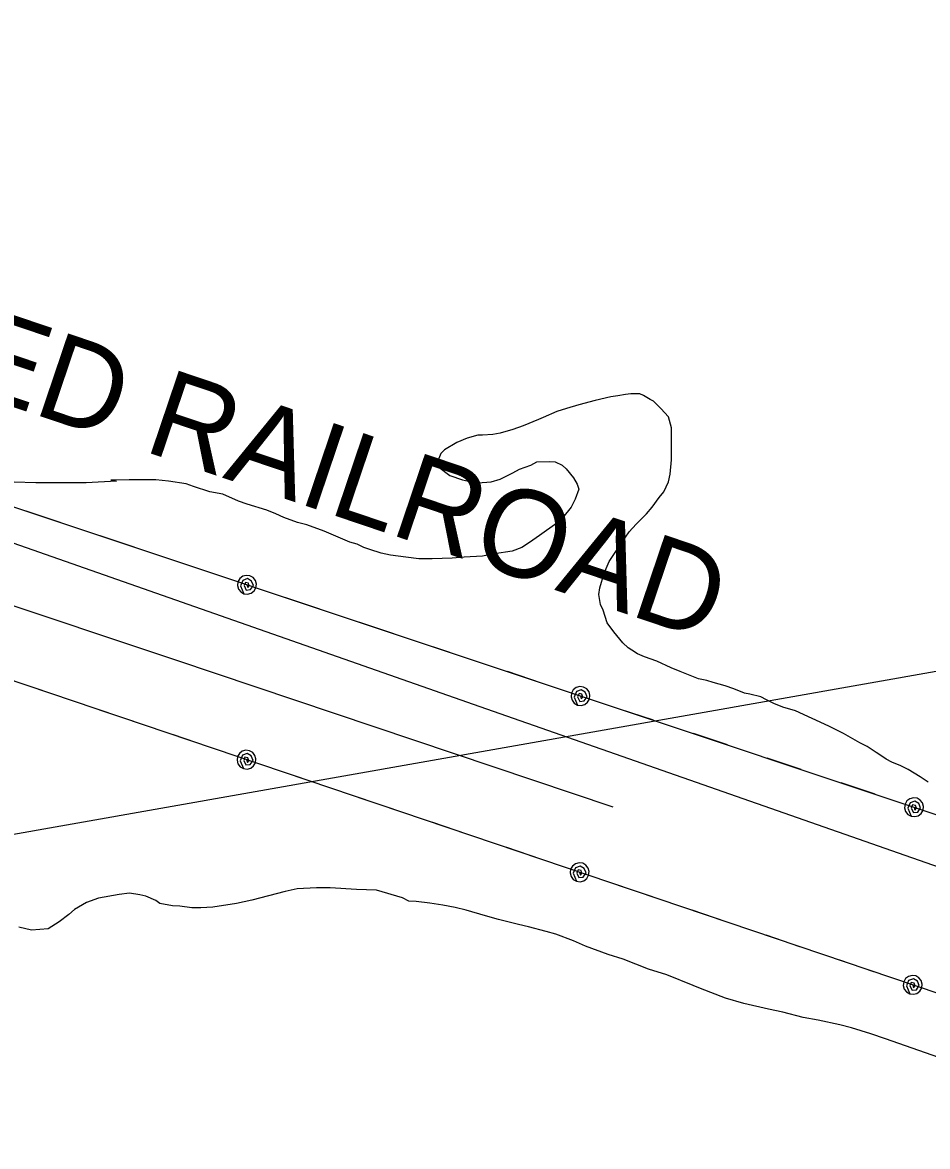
# Model space of a CAD drawing. Extents: x 3263578 to 3301413, y 764927 to 798602.
# Drawn here: x 3297546 to 3298406, y 792218 to 793287 of the extents above; entities that cross this region are included whole.
import ezdxf

# ---------------------------------------------------------------- set-up
doc = ezdxf.new("R2010")
doc.units = 0
for name, color, linetype in [('V-RAIL-IDEN', 7, 'Continuous'), ('V-RAIL-TRAK', 7, 'Continuous'), ('V-SITE-VEGE', 7, 'Continuous'), ('V-TOPO-BNDY', 7, 'Continuous'), ('V-TOPO-SHOR', 7, 'Continuous'), ('V-UTIL-LINE', 7, 'Continuous')]:
    doc.layers.add(name, color=color, linetype=linetype)

msp = doc.modelspace()

# ---------------------------------------------------------------- linework, layer by layer
at = {"layer": 'V-RAIL-TRAK'}
msp.add_line((3299172.1, 792219), (3297987, 792634.2), dxfattribs=at)
msp.add_lwpolyline([(3297987, 792634.2), (3296058.7, 793310.3), (3295790.1, 793416.7)], dxfattribs=at)
at = {"layer": 'V-SITE-VEGE'}
for p, q in [((3298089.8, 792927.2), (3298074.4, 792923.2)), ((3298104.8, 792930.7), (3298089.8, 792927.2)), ((3298111.3, 792931.7), (3298104.8, 792930.7)), ((3298118.7, 792933.2), (3298111.3, 792931.7)), ((3298123.7, 792933.7), (3298118.7, 792933.2)), ((3298132.2, 792933.7), (3298123.7, 792933.7)), ((3298135.7, 792932.2), (3298132.2, 792933.7)), ((3298142.1, 792928.2), (3298135.7, 792932.2)), ((3298145.1, 792926.7), (3298142.1, 792928.2)), ((3298152.1, 792919.7), (3298145.1, 792926.7)), ((3298053.5, 792916.8), (3298040.5, 792911.3)), ((3298062.5, 792919.7), (3298053.5, 792916.8)), ((3298074.4, 792923.2), (3298062.5, 792919.7)), ((3298159.6, 792911.8), (3298152.1, 792919.7)), ((3298021.6, 792903.3), (3298011.7, 792899.8)), ((3298036.1, 792909.3), (3298021.6, 792903.3)), ((3298040.5, 792911.3), (3298036.1, 792909.3)), ((3298162.5, 792901.3), (3298159.6, 792911.8)), ((3297978.3, 792894.4), (3297968.3, 792891.4)), ((3297982.8, 792894.4), (3297978.3, 792894.4)), ((3297992.7, 792894.9), (3297982.8, 792894.4)), ((3297999.7, 792896.4), (3297992.7, 792894.9)), ((3298011.7, 792899.8), (3297999.7, 792896.4)), ((3298162.5, 792870.9), (3298162.5, 792901.3)), ((3297958.4, 792887.4), (3297946.9, 792880.4)), ((3297968.3, 792891.4), (3297958.4, 792887.4)), ((3297943.4, 792876.9), (3297940, 792869)), ((3297946.9, 792880.4), (3297943.4, 792876.9)), ((3298161, 792857.5), (3298162.5, 792870.9)), ((3297940, 792869), (3297941.5, 792864)), ((3297941.5, 792864), (3297951.9, 792856)), ((3298011.7, 792858.5), (3298018.1, 792862)), ((3298018.1, 792862), (3298028.6, 792866)), ((3298028.6, 792866), (3298034.6, 792869)), ((3298034.6, 792869), (3298046.5, 792869.5)), ((3298046.5, 792869.5), (3298052, 792869)), ((3298052, 792869), (3298058.5, 792866)), ((3298058.5, 792866), (3298062.4, 792862.5)), ((3298062.4, 792862.5), (3298069.4, 792854)), ((3297558.5, 792849.1), (3297538.1, 792849.7)), ((3297606.3, 792849.1), (3297558.5, 792849.1)), ((3297635.2, 792850.6), (3297606.3, 792849.1)), ((3297634.2, 792851.6), (3297629.7, 792851.6)), ((3297629.7, 792851.6), (3297635.2, 792850.6)), ((3297647.2, 792852.1), (3297634.2, 792851.6)), ((3297672.6, 792852.1), (3297647.2, 792852.1)), ((3297684.5, 792850.6), (3297672.6, 792852.1)), ((3297701.4, 792848.1), (3297684.5, 792850.6)), ((3297951.9, 792856), (3297963.9, 792852)), ((3297963.9, 792852), (3297972.3, 792850.1)), ((3297972.3, 792850.1), (3297978.3, 792849.1)), ((3297978.3, 792849.1), (3297991.2, 792850)), ((3297991.2, 792850), (3297999.7, 792852.5)), ((3297999.7, 792852.5), (3298011.7, 792858.5)), ((3298069.4, 792854), (3298072.9, 792848)), ((3298155.1, 792840.5), (3298159.5, 792850)), ((3298159.5, 792850), (3298161, 792857.5)), ((3297708.4, 792845.6), (3297701.4, 792848.1)), ((3297723.8, 792840.6), (3297708.4, 792845.6)), ((3297736.3, 792838.2), (3297723.8, 792840.6)), ((3298074.4, 792843.1), (3298070.9, 792833.6)), ((3298072.9, 792848), (3298074.4, 792843.1)), ((3298150.6, 792835.1), (3298155.1, 792840.5)), ((3297751.2, 792831.7), (3297736.3, 792838.2)), ((3297759.2, 792828.7), (3297751.2, 792831.7)), ((3297778.1, 792823.2), (3297759.2, 792828.7)), ((3298070.9, 792833.6), (3298066.9, 792826.1)), ((3298144.1, 792826.1), (3298150.6, 792835.1)), ((3297786.6, 792819.7), (3297778.1, 792823.2)), ((3297794.1, 792816.2), (3297786.6, 792819.7)), ((3298066.9, 792826.1), (3298059, 792816.2)), ((3298128.7, 792809.7), (3298138.6, 792819.6)), ((3298138.6, 792819.6), (3298144.1, 792826.1)), ((3297807, 792811.3), (3297794.1, 792816.2)), ((3297816, 792809.3), (3297807, 792811.3)), ((3297832.4, 792803.3), (3297816, 792809.3)), ((3298053.5, 792810.7), (3298037, 792799.2)), ((3298059, 792816.2), (3298053.5, 792810.7)), ((3298122.2, 792802.7), (3298128.7, 792809.7)), ((3297841.4, 792799.3), (3297832.4, 792803.3)), ((3297856.8, 792792.8), (3297841.4, 792799.3)), ((3298037, 792799.2), (3298027.6, 792792.3)), ((3298115.2, 792792.3), (3298122.2, 792802.7)), ((3297863.8, 792790.8), (3297856.8, 792792.8)), ((3297870.2, 792787.8), (3297863.8, 792790.8)), ((3297875.7, 792785.8), (3297870.2, 792787.8)), ((3297886.7, 792782.4), (3297875.7, 792785.8)), ((3298020.1, 792787.8), (3298011.1, 792784.3)), ((3298027.6, 792792.3), (3298020.1, 792787.8)), ((3298103.3, 792774.3), (3298115.2, 792792.3)), ((3297895.6, 792780.4), (3297886.7, 792782.4)), ((3297910.1, 792778.4), (3297895.6, 792780.4)), ((3297922.5, 792776.9), (3297910.1, 792778.4)), ((3297935, 792776.9), (3297922.5, 792776.9)), ((3297953.9, 792777.4), (3297935, 792776.9)), ((3297965.3, 792778.4), (3297953.9, 792777.4)), ((3297982.8, 792779.3), (3297965.3, 792778.4)), ((3297994.2, 792781.8), (3297982.8, 792779.3)), ((3298011.1, 792784.3), (3297994.2, 792781.8)), ((3298098.3, 792763.4), (3298103.3, 792774.3)), ((3298094.3, 792749.4), (3298098.3, 792763.4)), ((3298093.3, 792743), (3298094.3, 792749.4)), ((3298094.8, 792733.5), (3298093.3, 792743)), ((3298097.3, 792728), (3298094.8, 792733.5)), ((3298101.3, 792716.1), (3298097.3, 792728)), ((3298107.7, 792707.6), (3298101.3, 792716.1)), ((3298116.2, 792697.2), (3298107.7, 792707.6)), ((3298121.2, 792692.2), (3298116.2, 792697.2)), ((3298124.6, 792690.2), (3298121.2, 792692.2)), ((3298130.1, 792686.7), (3298124.6, 792690.2)), ((3298136.6, 792683.7), (3298130.1, 792686.7)), ((3298148.5, 792679.7), (3298136.6, 792683.7)), ((3298162, 792673.2), (3298148.5, 792679.7)), ((3298170.5, 792669.8), (3298162, 792673.2)), ((3298183.4, 792664.8), (3298170.5, 792669.8)), ((3298187.9, 792662.8), (3298183.4, 792664.8)), ((3298195.8, 792661.3), (3298187.9, 792662.8)), ((3298201.8, 792659.3), (3298195.8, 792661.3)), ((3298213.3, 792656.3), (3298201.8, 792659.3)), ((3298221.7, 792653.3), (3298213.3, 792656.3)), ((3298231.7, 792649.3), (3298221.7, 792653.3)), ((3298236.7, 792648.3), (3298231.7, 792649.3)), ((3298247.1, 792645.8), (3298236.7, 792648.3)), ((3298252.6, 792642.8), (3298247.1, 792645.8)), ((3298259.6, 792639.4), (3298252.6, 792642.8)), ((3298268, 792635.9), (3298259.6, 792639.4)), ((3298280, 792632.4), (3298268, 792635.9)), ((3298311.9, 792617.9), (3298280, 792632.4)), ((3298325.8, 792611), (3298311.9, 792617.9)), ((3298330.3, 792608.5), (3298325.8, 792611)), ((3298341.2, 792602), (3298330.3, 792608.5)), ((3298348.2, 792598.5), (3298341.2, 792602)), ((3298356.7, 792593), (3298348.2, 792598.5)), ((3298361.1, 792590), (3298356.7, 792593)), ((3298366.1, 792586.6), (3298361.1, 792590)), ((3298371.6, 792583.6), (3298366.1, 792586.6)), ((3298380.1, 792580.1), (3298371.6, 792583.6)), ((3298387, 792576.6), (3298380.1, 792580.1)), ((3298398.5, 792569.6), (3298387, 792576.6)), ((3298406, 792564.6), (3298398.5, 792569.6)), ((3297618.2, 792454.3), (3297606.7, 792450.3)), ((3297637.6, 792457.8), (3297618.2, 792454.3)), ((3297647.6, 792459.2), (3297637.6, 792457.8)), ((3297657.5, 792457.7), (3297647.6, 792459.2)), ((3297663, 792456.3), (3297657.5, 792457.7)), ((3297672.5, 792452.3), (3297663, 792456.3)), ((3297795.5, 792460.7), (3297763.6, 792452.7)), ((3297806.9, 792463.2), (3297795.5, 792460.7)), ((3297825.3, 792464.2), (3297806.9, 792463.2)), ((3297838.3, 792464.2), (3297825.3, 792464.2)), ((3297863.2, 792462.7), (3297838.3, 792464.2)), ((3297882.1, 792462.2), (3297863.2, 792462.7)), ((3297907, 792454.7), (3297882.1, 792462.2)), ((3297913, 792451.7), (3297907, 792454.7)), ((3297595.3, 792443.8), (3297589.8, 792438.8)), ((3297606.7, 792450.3), (3297595.3, 792443.8)), ((3297676.5, 792449.3), (3297672.5, 792452.3)), ((3297688.4, 792447.3), (3297676.5, 792449.3)), ((3297695.4, 792446.8), (3297688.4, 792447.3)), ((3297706.8, 792445.3), (3297695.4, 792446.8)), ((3297715.3, 792445.3), (3297706.8, 792445.3)), ((3297726.7, 792445.8), (3297715.3, 792445.3)), ((3297749.2, 792449.3), (3297726.7, 792445.8)), ((3297763.6, 792452.7), (3297749.2, 792449.3)), ((3297919.9, 792451.2), (3297913, 792451.7)), ((3297932.9, 792449.7), (3297919.9, 792451.2)), ((3297945.3, 792447.7), (3297932.9, 792449.7)), ((3297956.8, 792445.7), (3297945.3, 792447.7)), ((3297967.2, 792443.2), (3297956.8, 792445.7)), ((3297985.7, 792437.8), (3297967.2, 792443.2)), ((3297589.8, 792438.8), (3297580.8, 792431.9)), ((3297998.1, 792434.3), (3297985.7, 792437.8)), ((3298017, 792429.3), (3297998.1, 792434.3)), ((3297554.5, 792423.9), (3297542.5, 792426.9)), ((3297570.4, 792425.4), (3297554.5, 792423.9)), ((3297577.4, 792429.9), (3297570.4, 792425.4)), ((3297580.8, 792431.9), (3297577.4, 792429.9)), ((3298026.5, 792427.3), (3298017, 792429.3)), ((3298043.4, 792422.8), (3298026.5, 792427.3)), ((3298052.4, 792420.3), (3298043.4, 792422.8)), ((3298069.3, 792413.8), (3298052.4, 792420.3)), ((3298080.8, 792408.9), (3298069.3, 792413.8)), ((3298102.2, 792400.9), (3298080.8, 792408.9)), ((3298116.6, 792396.4), (3298102.2, 792400.9)), ((3298140.5, 792386.9), (3298116.6, 792396.4)), ((3298157.9, 792381.5), (3298140.5, 792386.9)), ((3298182.8, 792371.5), (3298157.9, 792381.5)), ((3298189.8, 792368.5), (3298182.8, 792371.5)), ((3298213.7, 792359.5), (3298189.8, 792368.5)), ((3298231.1, 792354.5), (3298213.7, 792359.5)), ((3298254.5, 792349.1), (3298231.1, 792354.5)), ((3298268, 792346.1), (3298254.5, 792349.1)), ((3298287.4, 792341.1), (3298268, 792346.1)), ((3298301.8, 792338.6), (3298287.4, 792341.1)), ((3298322.2, 792334.1), (3298301.8, 792338.6)), ((3298333.2, 792331.1), (3298322.2, 792334.1)), ((3298351.6, 792325.6), (3298333.2, 792331.1)), ((3298365.6, 792320.7), (3298351.6, 792325.6)), ((3298416.4, 792303.2), (3298365.6, 792320.7))]:
    msp.add_line(p, q, dxfattribs=at)
at = {"layer": 'V-TOPO-BNDY'}
msp.add_lwpolyline([(3299171.8, 792803.9), (3294693.5, 792012.3), (3294407.2, 788260.6), (3293659.3, 786573.6), (3293647.8, 784628.8), (3293622.9, 784145.8), (3293562.1, 783871.7), (3293439.8, 783580.7)], dxfattribs=at)
at = {"layer": 'V-TOPO-SHOR'}
msp.add_lwpolyline([(3298106.8, 792540.9), (3297691.7, 792680.6), (3297322.5, 792803.7), (3297171.9, 792838.6), (3297109.4, 792882.7), (3296591.4, 793070.1), (3296352.6, 793165.7), (3296066.1, 793266.7), (3295849.3, 793340.2)], dxfattribs=at)
at = {"layer": 'V-UTIL-LINE'}
for points in [[(3296553.6, 793154.4), (3298489.5, 792508.6), (3299170.2, 792266.3)], [(3296460.7, 793025.1), (3298905.1, 792198.4), (3299168.8, 792098.8)], [(3297581.7, 792811.4), (3297549.4, 792822.2)], [(3297651.9, 792788), (3297619.6, 792798.8)], [(3297722.1, 792764.6), (3297689.8, 792775.4)], [(3297759.1, 792752.3), (3297759.9, 792749.5), (3297761.3, 792751.3), (3297760.5, 792753.9), (3297757.6, 792754.5), (3297756.4, 792751.4), (3297758.4, 792747.1), (3297762.6, 792747.6), (3297765.4, 792751.6), (3297763.5, 792755.8), (3297759.7, 792758.1), (3297755.2, 792756.4), (3297753.1, 792751.3), (3297756.2, 792743.7), (3297759.7, 792743.3), (3297763.1, 792744.2), (3297765.9, 792746.4), (3297767.6, 792749.4), (3297768.1, 792752.9), (3297767.1, 792756.3), (3297765, 792759.1), (3297761.9, 792760.8), (3297758.4, 792761.2), (3297755.1, 792760.3), (3297752.3, 792758.2), (3297750.5, 792755.1), (3297750.1, 792751.6), (3297751, 792748.2), (3297753.2, 792745.5), (3297756.2, 792743.7)], [(3297828.3, 792729.2), (3297796.1, 792739.9)], [(3297898.5, 792705.7), (3297866.3, 792716.5)], [(3297968.7, 792682.3), (3297936.5, 792693.1)], [(3298038.9, 792658.9), (3298006.7, 792669.7)], [(3297581.5, 792646), (3297549.3, 792656.9)], [(3298075.9, 792646.6), (3298076.7, 792643.8), (3298078.2, 792645.6), (3298077.3, 792648.2), (3298074.5, 792648.8), (3298073.2, 792645.7), (3298075.2, 792641.4), (3298079.5, 792641.9), (3298082.2, 792645.9), (3298080.4, 792650.1), (3298076.5, 792652.4), (3298072, 792650.7), (3298070, 792645.6), (3298073.1, 792638), (3298076.5, 792637.6), (3298079.9, 792638.5), (3298082.7, 792640.7), (3298084.4, 792643.7), (3298084.9, 792647.2), (3298084, 792650.6), (3298081.8, 792653.4), (3298078.8, 792655.1), (3298075.3, 792655.5), (3298071.9, 792654.6), (3298069.1, 792652.5), (3298067.4, 792649.4), (3298066.9, 792645.9), (3298067.9, 792642.5), (3298070, 792639.8), (3298073.1, 792638)], [(3297651.6, 792622.3), (3297619.4, 792633.2)], [(3298145.2, 792623.5), (3298112.9, 792634.2)], [(3297721.7, 792598.6), (3297689.5, 792609.5)], [(3298215.4, 792600), (3298183.1, 792610.8)], [(3297758.7, 792586.1), (3297759.5, 792583.3), (3297760.9, 792585.1), (3297760.1, 792587.8), (3297757.2, 792588.4), (3297756, 792585.2), (3297758, 792581), (3297762.2, 792581.4), (3297765, 792585.4), (3297763.1, 792589.6), (3297759.3, 792592), (3297754.8, 792590.2), (3297752.7, 792585.1), (3297755.8, 792577.6), (3297759.3, 792577.1), (3297762.7, 792578), (3297765.4, 792580.2), (3297767.2, 792583.2), (3297767.7, 792586.7), (3297766.7, 792590.1), (3297764.6, 792592.9), (3297761.6, 792594.6), (3297758.1, 792595.1), (3297754.7, 792594.2), (3297751.9, 792592), (3297750.1, 792589), (3297749.7, 792585.5), (3297750.6, 792582.1), (3297752.8, 792579.3), (3297755.8, 792577.6)], [(3298285.6, 792576.6), (3298253.3, 792587.4)], [(3297827.8, 792562.7), (3297795.6, 792573.6)], [(3298355.7, 792553.2), (3298323.5, 792564)], [(3297897.9, 792539), (3297865.7, 792549.9)], [(3298392.7, 792540.9), (3298393.6, 792538.1), (3298395, 792539.9), (3298394.2, 792542.5), (3298391.3, 792543.1), (3298390.1, 792540), (3298392.1, 792535.7), (3298396.3, 792536.2), (3298399, 792540.2), (3298397.2, 792544.4), (3298393.4, 792546.7), (3298388.9, 792545), (3298386.8, 792539.9), (3298389.9, 792532.3), (3298393.4, 792531.9), (3298396.8, 792532.8), (3298399.5, 792535), (3298401.3, 792538), (3298401.7, 792541.5), (3298400.8, 792544.9), (3298398.6, 792547.7), (3298395.6, 792549.4), (3298392.1, 792549.8), (3298388.7, 792548.9), (3298385.9, 792546.8), (3298384.2, 792543.7), (3298383.8, 792540.2), (3298384.7, 792536.8), (3298386.8, 792534.1), (3298389.9, 792532.3)], [(3297968, 792515.3), (3297935.8, 792526.2)], [(3298038.1, 792491.6), (3298005.9, 792502.5)], [(3298075.1, 792479.1), (3298075.9, 792476.3), (3298077.3, 792478.1), (3298076.5, 792480.7), (3298073.6, 792481.4), (3298072.4, 792478.2), (3298074.4, 792474), (3298078.6, 792474.4), (3298081.4, 792478.4), (3298079.5, 792482.6), (3298075.7, 792484.9), (3298071.2, 792483.2), (3298069.1, 792478.1), (3298072.2, 792470.6), (3298075.7, 792470.1), (3298079.1, 792471), (3298081.8, 792473.2), (3298083.6, 792476.2), (3298084.1, 792479.7), (3298083.1, 792483.1), (3298081, 792485.9), (3298078, 792487.6), (3298074.5, 792488.1), (3298071.1, 792487.2), (3298068.3, 792485), (3298066.5, 792482), (3298066.1, 792478.5), (3298067, 792475.1), (3298069.1, 792472.3), (3298072.2, 792470.6)], [(3298144.2, 792455.7), (3298112, 792466.6)], [(3298214.3, 792432), (3298182.1, 792442.9)], [(3298284.4, 792408.3), (3298252.2, 792419.2)], [(3298354.5, 792384.6), (3298322.3, 792395.5)], [(3298391.5, 792372.1), (3298392.3, 792369.3), (3298393.7, 792371.1), (3298392.9, 792373.7), (3298390, 792374.4), (3298388.8, 792371.2), (3298390.8, 792367), (3298395, 792367.4), (3298397.7, 792371.4), (3298395.9, 792375.6), (3298392.1, 792377.9), (3298387.6, 792376.2), (3298385.5, 792371.1), (3298388.6, 792363.6), (3298392.1, 792363.1), (3298395.5, 792364), (3298398.2, 792366.2), (3298400, 792369.2), (3298400.4, 792372.7), (3298399.5, 792376.1), (3298397.4, 792378.9), (3298394.3, 792380.6), (3298390.9, 792381.1), (3298387.5, 792380.1), (3298384.7, 792378), (3298382.9, 792375), (3298382.5, 792371.5), (3298383.4, 792368.1), (3298385.5, 792365.3), (3298388.6, 792363.6)]]:
    msp.add_lwpolyline(points, dxfattribs=at)

# ---------------------------------------------------------------- texts
at = {"layer": 'V-RAIL-IDEN'}
msp.add_text('ABANDONED RAILROAD', height=83, rotation=341.3368, dxfattribs=at).set_placement((3296963.9, 793114.7))

doc.saveas('drawing.dxf')
